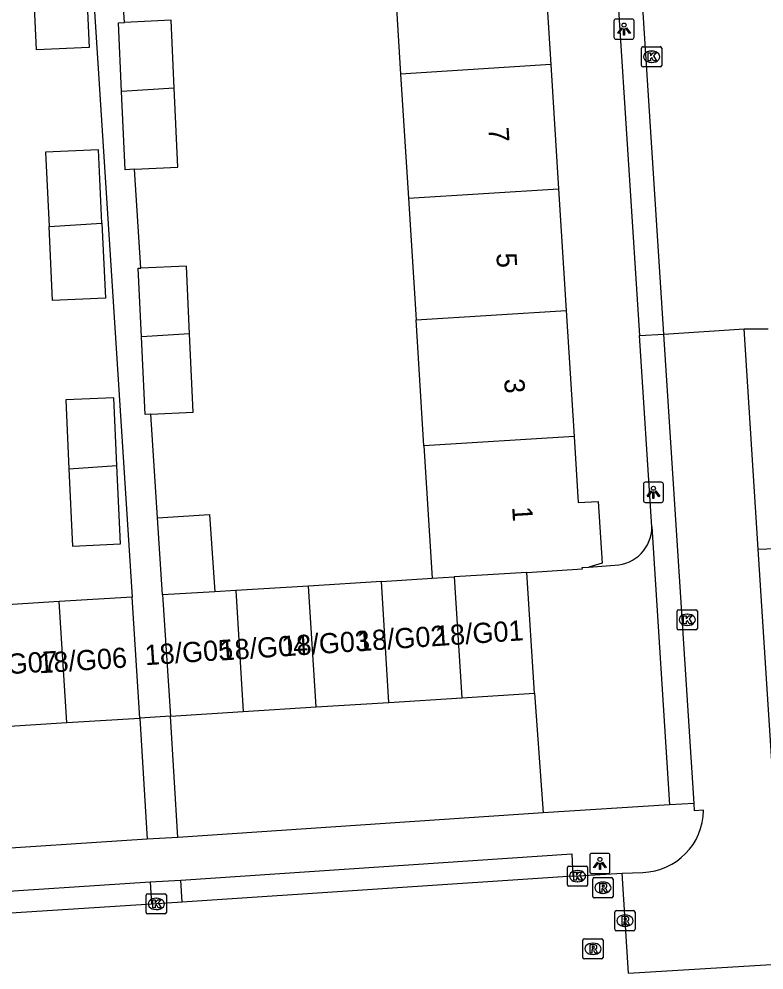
# Model space of a CAD drawing. Extents: x 159689 to 160786, y 387323 to 388339.
# Drawn here: x 160539.91 to 160576.81, y 387581.88 to 387628.96 of the extents above; entities that cross this region are included whole.
import ezdxf

# ---------------------------------------------------------------- set-up
doc = ezdxf.new("R2010")
doc.units = 0
for name, color, linetype in [('IMGEO_Kolk', 7, 'Continuous'), ('IMGEO_Lichtpunt', 7, 'Continuous'), ('IMGEO_Pand', 7, 'Continuous'), ('IMGEO_Pand_nummerreeks', 7, 'Continuous'), ('IMGEO_Parkeervlak_open', 7, 'Continuous'), ('IMGEO_Rijbaan_lokaal_open', 7, 'Continuous'), ('IMGEO_Rioolput', 7, 'Continuous'), ('IMGEO_Voetpad_open', 7, 'Continuous')]:
    doc.layers.add(name, color=color, linetype=linetype)

msp = doc.modelspace()

# ---------------------------------------------------------------- linework, layer by layer
at = {"layer": 'IMGEO_Kolk'}
for p, q in [((160570.747, 387626.66), (160570.747, 387627.512)), ((160570.822, 387627.586), (160571.674, 387627.586)), ((160571.748, 387627.512), (160571.748, 387626.66)), ((160571.235, 387627.366), (160571.26, 387627.366)), ((160571.674, 387626.586), (160570.822, 387626.586)), ((160571.258, 387626.806), (160571.233, 387626.806)), ((160572.512, 387598.786), (160572.512, 387599.638)), ((160572.587, 387599.712), (160573.439, 387599.712)), ((160573, 387599.492), (160573.025, 387599.492)), ((160573.513, 387599.638), (160573.513, 387598.786)), ((160573.023, 387598.932), (160572.998, 387598.932)), ((160573.439, 387598.712), (160572.587, 387598.712)), ((160567.15, 387587.022), (160568.002, 387587.022)), ((160567.075, 387586.096), (160567.075, 387586.948)), ((160567.563, 387586.802), (160567.588, 387586.802)), ((160568.076, 387586.948), (160568.076, 387586.096)), ((160567.586, 387586.242), (160567.561, 387586.242)), ((160546.287, 387585.648), (160547.139, 387585.648)), ((160568.002, 387586.022), (160567.15, 387586.022)), ((160546.212, 387584.722), (160546.212, 387585.574)), ((160546.7, 387585.428), (160546.725, 387585.428)), ((160547.213, 387585.574), (160547.213, 387584.722)), ((160546.723, 387584.868), (160546.698, 387584.868)), ((160547.139, 387584.648), (160546.287, 387584.648))]:
    msp.add_line(p, q, dxfattribs=at)
for points in [[(160570.747, 387626.66), (160570.747, 387627.512)], [(160570.822, 387627.586), (160571.674, 387627.586)], [(160571.748, 387627.512), (160571.748, 387626.66)], [(160571.068, 387627.286), (160571.191, 387627.286), (160571.191, 387627.135), (160571.321, 387627.286), (160571.485, 387627.286), (160571.339, 387627.135), (160571.492, 387626.886), (160571.34, 387626.886), (160571.255, 387627.05), (160571.191, 387626.983), (160571.191, 387626.886), (160571.068, 387626.886), (160571.068, 387627.286)], [(160571.674, 387626.586), (160570.822, 387626.586)], [(160572.512, 387598.786), (160572.512, 387599.638)], [(160572.587, 387599.712), (160573.439, 387599.712)], [(160572.833, 387599.412), (160572.956, 387599.412), (160572.956, 387599.261), (160573.086, 387599.412), (160573.25, 387599.412), (160573.104, 387599.261), (160573.257, 387599.012), (160573.105, 387599.012), (160573.02, 387599.176), (160572.956, 387599.109), (160572.956, 387599.012), (160572.833, 387599.012), (160572.833, 387599.412)], [(160573.513, 387599.638), (160573.513, 387598.786)], [(160573.439, 387598.712), (160572.587, 387598.712)], [(160567.15, 387587.022), (160568.002, 387587.022)], [(160567.075, 387586.096), (160567.075, 387586.948)], [(160567.396, 387586.722), (160567.519, 387586.722), (160567.519, 387586.571), (160567.649, 387586.722), (160567.813, 387586.722), (160567.667, 387586.571), (160567.82, 387586.322), (160567.668, 387586.322), (160567.583, 387586.486), (160567.519, 387586.419), (160567.519, 387586.322), (160567.396, 387586.322), (160567.396, 387586.722)], [(160568.076, 387586.948), (160568.076, 387586.096)], [(160546.287, 387585.648), (160547.139, 387585.648)], [(160568.002, 387586.022), (160567.15, 387586.022)], [(160546.212, 387584.722), (160546.212, 387585.574)], [(160546.533, 387585.348), (160546.656, 387585.348), (160546.656, 387585.197), (160546.786, 387585.348), (160546.95, 387585.348), (160546.804, 387585.197), (160546.957, 387584.948), (160546.805, 387584.948), (160546.72, 387585.112), (160546.656, 387585.045), (160546.656, 387584.948), (160546.533, 387584.948), (160546.533, 387585.348)], [(160547.213, 387585.574), (160547.213, 387584.722)], [(160547.139, 387584.648), (160546.287, 387584.648)]]:
    msp.add_lwpolyline(points, dxfattribs=at)
for centre, start, end in [((160570.824, 387627.51), 91.552, 178.448), ((160570.824, 387627.51), 91.552, 178.448), ((160571.672, 387627.51), 1.552, 88.448), ((160571.672, 387627.51), 1.552, 88.448), ((160570.824, 387626.662), 181.552, 268.448), ((160570.824, 387626.662), 181.552, 268.448), ((160571.672, 387626.662), 271.552, 358.448), ((160571.672, 387626.662), 271.552, 358.448), ((160572.589, 387599.636), 91.552, 178.448), ((160572.589, 387599.636), 91.552, 178.448), ((160573.437, 387599.636), 1.552, 88.448), ((160573.437, 387599.636), 1.552, 88.448), ((160572.589, 387598.788), 181.552, 268.448), ((160572.589, 387598.788), 181.552, 268.448), ((160573.437, 387598.788), 271.552, 358.448), ((160573.437, 387598.788), 271.552, 358.448), ((160567.152, 387586.946), 91.552, 178.448), ((160567.152, 387586.946), 91.552, 178.448), ((160568, 387586.946), 1.552, 88.448), ((160568, 387586.946), 1.552, 88.448), ((160567.152, 387586.098), 181.552, 268.448), ((160567.152, 387586.098), 181.552, 268.448), ((160568, 387586.098), 271.552, 358.448), ((160568, 387586.098), 271.552, 358.448), ((160546.289, 387585.572), 91.552, 178.448), ((160546.289, 387585.572), 91.552, 178.448), ((160547.137, 387585.572), 1.552, 88.448), ((160547.137, 387585.572), 1.552, 88.448), ((160546.289, 387584.724), 181.552, 268.448), ((160546.289, 387584.724), 181.552, 268.448), ((160547.137, 387584.724), 271.552, 358.448), ((160547.137, 387584.724), 271.552, 358.448)]:
    msp.add_arc(centre, 0.0765, start, end, dxfattribs=at)
for centre, major_axis, ratio, start_param, end_param in [((160571.234, 387627.086), (-0.387, 0.002), 0.722429, 4.712389, 7.853982), ((160571.259, 387627.086), (-0.39, 0.002), 0.717154, 1.570796, 4.712389), ((160572.999, 387599.212), (-0.387, 0.002), 0.722429, 4.712389, 7.853982), ((160573.024, 387599.212), (-0.39, 0.002), 0.717154, 1.570796, 4.712389), ((160567.562, 387586.522), (-0.387, 0.002), 0.722429, 4.712389, 7.853982), ((160567.587, 387586.522), (-0.39, 0.002), 0.717154, 1.570796, 4.712389), ((160546.699, 387585.148), (-0.387, 0.002), 0.722429, 4.712389, 7.853982), ((160546.724, 387585.148), (-0.39, 0.002), 0.717154, 1.570796, 4.712389)]:
    msp.add_ellipse(centre, major_axis=major_axis, ratio=ratio, start_param=start_param, end_param=end_param, dxfattribs=at)
at = {"layer": 'IMGEO_Lichtpunt'}
for p, q in [((160570.284, 387628.955), (160569.476, 387628.955)), ((160570.284, 387628.955), (160569.476, 387628.955)), ((160569.382, 387628.86), (160569.382, 387628.053)), ((160569.382, 387628.86), (160569.382, 387628.053)), ((160570.378, 387628.053), (160570.378, 387628.86)), ((160570.378, 387628.053), (160570.378, 387628.86)), ((160569.476, 387627.959), (160570.284, 387627.959)), ((160569.476, 387627.959), (160570.284, 387627.959)), ((160570.837, 387605.926), (160570.837, 387605.119)), ((160570.837, 387605.926), (160570.837, 387605.119)), ((160571.739, 387606.021), (160570.931, 387606.021)), ((160571.739, 387606.021), (160570.931, 387606.021)), ((160571.833, 387605.119), (160571.833, 387605.926)), ((160571.833, 387605.119), (160571.833, 387605.926)), ((160570.931, 387605.025), (160571.739, 387605.025)), ((160570.931, 387605.025), (160571.739, 387605.025)), ((160568.186, 387587.552), (160568.186, 387586.745)), ((160568.186, 387587.552), (160568.186, 387586.745)), ((160569.088, 387587.647), (160568.28, 387587.647)), ((160569.088, 387587.647), (160568.28, 387587.647)), ((160569.182, 387586.745), (160569.182, 387587.552)), ((160569.182, 387586.745), (160569.182, 387587.552)), ((160568.28, 387586.651), (160569.088, 387586.651)), ((160568.28, 387586.651), (160569.088, 387586.651))]:
    msp.add_line(p, q, dxfattribs=at)
for points in [[(160569.756, 387628.524), (160569.795, 387628.496), (160569.607, 387628.234), (160569.569, 387628.261), (160569.756, 387628.524)], [(160569.858, 387628.476), (160569.905, 387628.476), (160569.905, 387628.154), (160569.858, 387628.154), (160569.858, 387628.476)], [(160569.968, 387628.496), (160570.006, 387628.523), (160570.193, 387628.261), (160570.154, 387628.233), (160569.968, 387628.496)], [(160571.211, 387605.59), (160571.25, 387605.562), (160571.062, 387605.3), (160571.024, 387605.327), (160571.211, 387605.59)], [(160571.313, 387605.542), (160571.36, 387605.542), (160571.36, 387605.22), (160571.313, 387605.22), (160571.313, 387605.542)], [(160571.423, 387605.562), (160571.461, 387605.589), (160571.648, 387605.327), (160571.609, 387605.299), (160571.423, 387605.562)], [(160568.56, 387587.216), (160568.599, 387587.188), (160568.411, 387586.926), (160568.373, 387586.953), (160568.56, 387587.216)], [(160568.662, 387587.168), (160568.709, 387587.168), (160568.709, 387586.846), (160568.662, 387586.846), (160568.662, 387587.168)], [(160568.772, 387587.188), (160568.81, 387587.215), (160568.997, 387586.953), (160568.958, 387586.925), (160568.772, 387587.188)]]:
    msp.add_lwpolyline(points, dxfattribs=at)
for centre in [(160569.881, 387628.658), (160571.336, 387605.724), (160568.685, 387587.35)]:
    msp.add_circle(centre, 0.0994, dxfattribs=at)
for centre, start, end in [((160569.476, 387628.86), 90, 180), ((160569.476, 387628.86), 90, 180), ((160570.284, 387628.86), 0, 90), ((160570.284, 387628.86), 0, 90), ((160569.476, 387628.053), 180, 270), ((160569.476, 387628.053), 180, 270), ((160570.284, 387628.053), 270, 0), ((160570.284, 387628.053), 270, 360), ((160570.931, 387605.926), 90, 180), ((160570.931, 387605.926), 90, 180), ((160571.739, 387605.926), 0, 90), ((160571.739, 387605.926), 0, 90), ((160570.931, 387605.119), 180, 270), ((160570.931, 387605.119), 180, 270), ((160571.739, 387605.119), 270, 0), ((160571.739, 387605.119), 270, 360), ((160568.28, 387587.552), 90, 180), ((160568.28, 387587.552), 90, 180), ((160569.088, 387587.552), 0, 90), ((160569.088, 387587.552), 0, 90), ((160568.28, 387586.745), 180, 270), ((160568.28, 387586.745), 180, 270), ((160569.088, 387586.745), 270, 0), ((160569.088, 387586.745), 270, 360)]:
    msp.add_arc(centre, 0.0946, start, end, dxfattribs=at)
at = {"layer": 'IMGEO_Pand'}
for points in [[(160565.861, 387632.965), (160566.253, 387626.697)], [(160558.423, 387632.5), (160558.815, 387626.232)], [(160543.206, 387631.519), (160543.39, 387627.546), (160540.781, 387627.426), (160540.599, 387631.354)], [(160544.996, 387625.368), (160544.839, 387628.771), (160545.14, 387628.785)], [(160547.599, 387625.531), (160547.444, 387628.891), (160545.14, 387628.785)], [(160566.253, 387626.697), (160558.815, 387626.232)], [(160566.253, 387626.697), (160566.638, 387620.547)], [(160558.815, 387626.232), (160559.2, 387620.082)], [(160547.599, 387625.531), (160544.996, 387625.368)], [(160545.625, 387621.514), (160545.176, 387621.493), (160544.996, 387625.368)], [(160545.625, 387621.514), (160547.781, 387621.614), (160547.599, 387625.531)], [(160544.017, 387618.847), (160543.849, 387622.477), (160541.232, 387622.356), (160541.402, 387618.682)], [(160559.2, 387620.082), (160566.638, 387620.547)], [(160566.638, 387620.547), (160567.014, 387614.529)], [(160559.2, 387620.082), (160559.577, 387614.064)], [(160541.402, 387618.682), (160544.017, 387618.847)], [(160544.017, 387618.847), (160544.189, 387615.139), (160541.572, 387615.018), (160541.402, 387618.682)], [(160548.36, 387613.363), (160548.205, 387616.723), (160545.952, 387616.619)], [(160545.978, 387613.214), (160545.821, 387616.613), (160545.952, 387616.619)], [(160559.577, 387614.064), (160567.014, 387614.529)], [(160567.014, 387614.529), (160567.405, 387608.283)], [(160559.967, 387607.819), (160559.577, 387614.064)], [(160548.36, 387613.363), (160545.978, 387613.214)], [(160546.434, 387609.392), (160546.156, 387609.379), (160545.978, 387613.214)], [(160546.434, 387609.392), (160548.54, 387609.489), (160548.36, 387613.363)], [(160544.763, 387606.844), (160544.607, 387610.208), (160542.223, 387610.097), (160542.381, 387606.694)], [(160567.405, 387608.283), (160559.967, 387607.819)], [(160567.405, 387608.283), (160567.609, 387605.016), (160568.599, 387605.073), (160568.797, 387602.013), (160568.139, 387601.825)], [(160559.967, 387607.819), (160560.377, 387601.269)], [(160542.381, 387606.694), (160544.763, 387606.844)], [(160542.381, 387606.694), (160542.558, 387602.863), (160544.942, 387602.974), (160544.763, 387606.844)], [(160546.777, 387604.257), (160549.343, 387604.433), (160549.607, 387600.594)], [(160547.025, 387600.444), (160546.777, 387604.257)], [(160565.071, 387601.56), (160567.815, 387601.732), (160567.811, 387601.8), (160568.139, 387601.825)], [(160557.859, 387601.111), (160560.377, 387601.269)], [(160560.377, 387601.269), (160561.465, 387601.336)], [(160565.071, 387601.56), (160561.465, 387601.336)], [(160561.465, 387601.336), (160561.84, 387595.347)], [(160565.446, 387595.573), (160565.071, 387601.56)], [(160554.252, 387600.885), (160550.646, 387600.659)], [(160557.859, 387601.111), (160554.252, 387600.885)], [(160554.627, 387594.896), (160554.252, 387600.885)], [(160558.234, 387595.121), (160557.859, 387601.111)], [(160545.523, 387600.338), (160541.906, 387600.111)], [(160545.898, 387594.349), (160545.523, 387600.338)], [(160549.607, 387600.594), (160547.025, 387600.444)], [(160547.025, 387600.444), (160547.415, 387594.444)], [(160550.646, 387600.659), (160549.607, 387600.594)], [(160550.646, 387600.659), (160551.021, 387594.67)], [(160541.906, 387600.111), (160538.289, 387599.885)], [(160542.281, 387594.122), (160541.906, 387600.111)], [(160561.84, 387595.347), (160565.446, 387595.573)], [(160554.627, 387594.896), (160558.234, 387595.121)], [(160558.234, 387595.121), (160561.84, 387595.347)], [(160547.415, 387594.444), (160551.021, 387594.67)], [(160551.021, 387594.67), (160554.627, 387594.896)], [(160538.664, 387593.896), (160542.281, 387594.122)], [(160542.281, 387594.122), (160545.898, 387594.349)]]:
    msp.add_lwpolyline(points, dxfattribs=at)
at = {"layer": 'IMGEO_Parkeervlak_open'}
for points in [[(160568.139, 387601.825), (160569.427, 387601.92)], [(160565.446, 387595.573), (160565.882, 387589.652)]]:
    msp.add_lwpolyline(points, dxfattribs=at)
msp.add_arc((160569.373, 387603.805), 1.885, 271.6551, 0.0707, dxfattribs=at)
at = {"layer": 'IMGEO_Rijbaan_lokaal_open'}
for points in [[(160571.854, 387613.359), (160568.477, 387665.736)], [(160567.375, 387663.997), (160570.647, 387613.282)], [(160571.854, 387613.359), (160575.823, 387613.619)], [(160575.823, 387613.619), (160577.027, 387613.615)], [(160576.517, 387602.707), (160575.823, 387613.619)], [(160570.647, 387613.282), (160571.854, 387613.359)], [(160573.348, 387590.11), (160571.854, 387613.359)], [(160577.336, 387590.159), (160576.517, 387602.707)], [(160573.814, 387589.784), (160573.371, 387589.753), (160573.348, 387590.11)], [(160567.344, 387586.515), (160569.795, 387586.667)], [(160569.795, 387586.667), (160570.808, 387586.71)], [(160570.096, 387581.71), (160569.795, 387586.667)], [(160567.344, 387586.515), (160547.992, 387585.24)], [(160546.477, 387585.138), (160528.392, 387583.971)], [(160547.992, 387585.24), (160546.477, 387585.138)], [(160570.096, 387581.71), (160581.804, 387582.428)]]:
    msp.add_lwpolyline(points, dxfattribs=at)
msp.add_arc((160570.715, 387589.807), 3.099, 271.7133, 359.5683, dxfattribs=at)
at = {"layer": 'IMGEO_Rioolput'}
for p, q in [((160568.333, 387585.521), (160568.333, 387586.373)), ((160568.408, 387586.447), (160569.26, 387586.447)), ((160568.821, 387586.227), (160568.846, 387586.227)), ((160569.334, 387586.373), (160569.334, 387585.521)), ((160568.844, 387585.667), (160568.819, 387585.667)), ((160569.26, 387585.447), (160568.408, 387585.447)), ((160569.426, 387583.89), (160569.426, 387584.742)), ((160569.501, 387584.816), (160570.353, 387584.816)), ((160570.427, 387584.742), (160570.427, 387583.89)), ((160569.914, 387584.596), (160569.939, 387584.596)), ((160570.353, 387583.816), (160569.501, 387583.816)), ((160569.937, 387584.036), (160569.912, 387584.036)), ((160567.841, 387582.498), (160567.841, 387583.35)), ((160567.916, 387583.424), (160568.768, 387583.424)), ((160568.842, 387583.35), (160568.842, 387582.498)), ((160568.329, 387583.204), (160568.354, 387583.204)), ((160568.768, 387582.424), (160567.916, 387582.424)), ((160568.352, 387582.644), (160568.327, 387582.644))]:
    msp.add_line(p, q, dxfattribs=at)
for points in [[(160568.333, 387585.521), (160568.333, 387586.373)], [(160568.408, 387586.447), (160569.26, 387586.447)], [(160568.922, 387586.145), (160568.67, 387586.147), (160568.67, 387585.747)], [(160569.334, 387586.373), (160569.334, 387585.521)], [(160568.67, 387585.747), (160568.794, 387585.747), (160568.794, 387585.909), (160568.805, 387585.909)], [(160568.848, 387586.066), (160568.794, 387586.066), (160568.794, 387585.985)], [(160568.794, 387585.985), (160568.846, 387585.985)], [(160568.852, 387585.88), (160568.923, 387585.747), (160569.063, 387585.747), (160568.998, 387585.873)], [(160569.26, 387585.447), (160568.408, 387585.447)], [(160569.426, 387583.89), (160569.426, 387584.742)], [(160569.501, 387584.816), (160570.353, 387584.816)], [(160570.427, 387584.742), (160570.427, 387583.89)], [(160570.015, 387584.514), (160569.763, 387584.516), (160569.763, 387584.116)], [(160569.763, 387584.116), (160569.887, 387584.116), (160569.887, 387584.278), (160569.898, 387584.278)], [(160569.941, 387584.435), (160569.887, 387584.435), (160569.887, 387584.354)], [(160569.887, 387584.354), (160569.939, 387584.354)], [(160569.945, 387584.249), (160570.016, 387584.116), (160570.156, 387584.116), (160570.091, 387584.242)], [(160570.353, 387583.816), (160569.501, 387583.816)], [(160567.841, 387582.498), (160567.841, 387583.35)], [(160567.916, 387583.424), (160568.768, 387583.424)], [(160568.842, 387583.35), (160568.842, 387582.498)], [(160568.43, 387583.122), (160568.178, 387583.124), (160568.178, 387582.724)], [(160568.178, 387582.724), (160568.302, 387582.724), (160568.302, 387582.886), (160568.313, 387582.886)], [(160568.356, 387583.043), (160568.302, 387583.043), (160568.302, 387582.962)], [(160568.302, 387582.962), (160568.354, 387582.962)], [(160568.36, 387582.857), (160568.431, 387582.724), (160568.571, 387582.724), (160568.506, 387582.85)], [(160568.768, 387582.424), (160567.916, 387582.424)]]:
    msp.add_lwpolyline(points, dxfattribs=at)
for centre, radius, start, end in [((160568.41, 387586.371), 0.0765, 91.552, 178.448), ((160568.41, 387586.371), 0.0765, 91.552, 178.448), ((160568.921, 387586.035), 0.109, 350.3612, 89.416), ((160569.258, 387586.371), 0.0765, 1.552, 88.448), ((160569.258, 387586.371), 0.0765, 1.552, 88.448), ((160568.804, 387585.856), 0.0533, 26.0293, 88.6989), ((160568.83, 387586.174), 0.19, 274.7715, 282.9687), ((160568.854, 387585.97), 0.0964, 77.0061, 93.1865), ((160568.868, 387586.027), 0.0378, 276.6634, 79.6772), ((160568.919, 387586.035), 0.112, 277.5842, 350.9817), ((160568.903, 387585.82), 0.108, 29.5134, 73.7905), ((160568.41, 387585.523), 0.0765, 181.552, 268.448), ((160568.41, 387585.523), 0.0765, 181.552, 268.448), ((160569.258, 387585.523), 0.0765, 271.552, 358.448), ((160569.258, 387585.523), 0.0765, 271.552, 358.448), ((160569.503, 387584.74), 0.0765, 91.552, 178.448), ((160569.503, 387584.74), 0.0765, 91.552, 178.448), ((160570.351, 387584.74), 0.0765, 1.552, 88.448), ((160570.351, 387584.74), 0.0765, 1.552, 88.448), ((160569.897, 387584.225), 0.0533, 26.0293, 88.6989), ((160569.923, 387584.543), 0.19, 274.7715, 282.9687), ((160569.947, 387584.339), 0.0964, 77.0061, 93.1865), ((160569.961, 387584.396), 0.0378, 276.6634, 79.6772), ((160570.014, 387584.404), 0.109, 350.3612, 89.416), ((160570.012, 387584.404), 0.112, 277.5842, 350.9817), ((160569.996, 387584.189), 0.108, 29.5134, 73.7905), ((160569.503, 387583.892), 0.0765, 181.552, 268.448), ((160569.503, 387583.892), 0.0765, 181.552, 268.448), ((160570.351, 387583.892), 0.0765, 271.552, 358.448), ((160570.351, 387583.892), 0.0765, 271.552, 358.448), ((160567.918, 387583.348), 0.0765, 91.552, 178.448), ((160567.918, 387583.348), 0.0765, 91.552, 178.448), ((160568.766, 387583.348), 0.0765, 1.552, 88.448), ((160568.766, 387583.348), 0.0765, 1.552, 88.448), ((160568.312, 387582.833), 0.0533, 26.0293, 88.6989), ((160568.338, 387583.151), 0.19, 274.7715, 282.9687), ((160568.362, 387582.947), 0.0964, 77.0061, 93.1865), ((160568.376, 387583.004), 0.0378, 276.6634, 79.6772), ((160568.429, 387583.012), 0.109, 350.3612, 89.416), ((160568.427, 387583.012), 0.112, 277.5842, 350.9817), ((160568.411, 387582.797), 0.108, 29.5134, 73.7905), ((160567.918, 387582.5), 0.0765, 181.552, 268.448), ((160567.918, 387582.5), 0.0765, 181.552, 268.448), ((160568.766, 387582.5), 0.0765, 271.552, 358.448), ((160568.766, 387582.5), 0.0765, 271.552, 358.448)]:
    msp.add_arc(centre, radius, start, end, dxfattribs=at)
for centre, major_axis, ratio, start_param, end_param in [((160568.82, 387585.947), (-0.387, 0.002), 0.722429, 4.712389, 7.853982), ((160568.845, 387585.947), (-0.39, 0.002), 0.717154, 1.570796, 4.712389), ((160569.913, 387584.316), (-0.387, 0.002), 0.722429, 4.712389, 7.853982), ((160569.938, 387584.316), (-0.39, 0.002), 0.717154, 1.570796, 4.712389), ((160568.328, 387582.924), (-0.387, 0.002), 0.722429, 4.712389, 7.853982), ((160568.353, 387582.924), (-0.39, 0.002), 0.717154, 1.570796, 4.712389)]:
    msp.add_ellipse(centre, major_axis=major_axis, ratio=ratio, start_param=start_param, end_param=end_param, dxfattribs=at)
at = {"layer": 'IMGEO_Voetpad_open'}
for points in [[(160542.148, 387652.688), (160545.523, 387600.338)], [(160545.14, 387628.785), (160544.793, 387633.977)], [(160545.952, 387616.619), (160545.625, 387621.514)], [(160571.258, 387603.807), (160570.647, 387613.282)], [(160546.777, 387604.257), (160546.434, 387609.392)], [(160571.258, 387603.807), (160572.124, 387590.057)], [(160576.517, 387602.707), (160577.799, 387602.762)], [(160547.415, 387594.444), (160545.898, 387594.349)], [(160545.898, 387594.349), (160546.263, 387588.357)], [(160547.781, 387588.434), (160547.415, 387594.444)], [(160572.124, 387590.057), (160565.882, 387589.652)], [(160573.348, 387590.11), (160572.124, 387590.057)], [(160565.882, 387589.652), (160547.781, 387588.434)], [(160547.781, 387588.434), (160546.263, 387588.357)], [(160546.263, 387588.357), (160528.183, 387587.159)], [(160547.921, 387586.323), (160567.295, 387587.625), (160567.344, 387586.515)], [(160528.331, 387585.059), (160546.401, 387586.238)], [(160546.401, 387586.238), (160547.921, 387586.323)], [(160546.401, 387586.238), (160546.477, 387585.138)], [(160547.992, 387585.24), (160547.921, 387586.323)]]:
    msp.add_lwpolyline(points, dxfattribs=at)

# ---------------------------------------------------------------- texts
at = {"layer": 'IMGEO_Pand_nummerreeks'}
for s, rotation, p in [('7', 273.5795, (160563.162, 387623.572)), ('5', 273.5795, (160563.551, 387617.352)), ('3', 273.5795, (160563.94, 387611.132)), ('1', 273.5795, (160564.336, 387604.798)), ('18/G02', 3.8373, (160556.687, 387597.649)), ('18/G01', 3.8373, (160560.552, 387597.908)), ('18/G04', 3.8373, (160549.882, 387597.19)), ('18/G03', 3.8373, (160552.945, 387597.398)), ('18/G06', 3.8373, (160540.912, 387596.561)), ('18/G05', 3.8373, (160546.169, 387596.961)), ('18/G07', 3.8373, (160537.484, 387596.39))]:
    msp.add_text(s, height=1, rotation=rotation, dxfattribs=at).set_placement(p)

doc.saveas('drawing.dxf')
